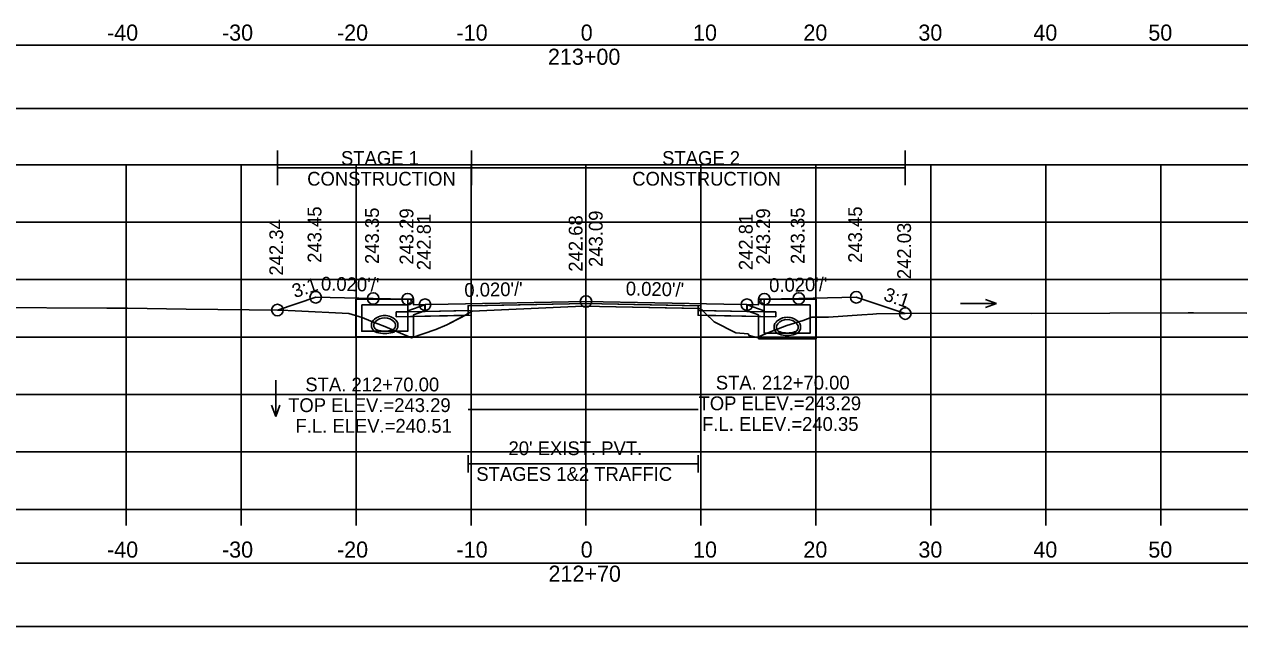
# Model space of a CAD drawing. Extents: x 1369627 to 1374022, y 380035 to 398173.
# Drawn here: x 1372049.7 to 1372155.4, y 382865.9 to 382918.4 of the extents above; entities that cross this region are included whole.
import ezdxf

# ---------------------------------------------------------------- set-up
doc = ezdxf.new("R2010")
doc.units = 0
for name, color, linetype in [('Default', 7, 'Continuous'), ('R_Alt Surface', 7, 'Continuous'), ('R_Axis', 7, 'Continuous'), ('R_Axis Annot', 7, 'Continuous'), ('R_Drive', 7, 'Continuous'), ('R_Exist Surface', 7, 'Continuous'), ('R_Fin Surface', 7, 'Continuous'), ('R_Grid', 7, 'Continuous'), ('R_MOT', 7, 'Continuous'), ('R_No Plot', 7, 'Continuous'), ('R_Water', 7, 'Continuous'), ('R_Water Annot', 7, 'Continuous'), ('R_Xsect Elev', 7, 'Continuous'), ('R_Xsect Slope', 7, 'Continuous'), ('T_Vehicle Path Rt', 7, 'Continuous')]:
    doc.layers.add(name, color=color, linetype=linetype)

msp = doc.modelspace()

# ---------------------------------------------------------------- linework, layer by layer
at = {"layer": 'Default'}
for p, q in [((1372088.28, 382879.36), (1372088.28, 382880.86)), ((1372108.28, 382879.36), (1372108.28, 382880.86)), ((1372088.28, 382880.11), (1372108.28, 382880.11))]:
    msp.add_line(p, q, dxfattribs=at)
for points in [[(1371948.53, 382911.05), (1372248.53, 382911.05), (1372248.53, 382916.57), (1371948.53, 382916.57)], [(1372083.02, 382894.45), (1372083.52, 382894.45), (1372083.53, 382893.95), (1372084.53, 382893.97), (1372084.53, 382893.38), (1372083.03, 382893.35)], [(1372113.53, 382893.95), (1372113.54, 382894.45), (1372114.04, 382894.45), (1372114.03, 382893.35), (1372112.53, 382893.38), (1372112.53, 382893.97)], [(1371948.53, 382865.94), (1372248.53, 382865.94), (1372248.53, 382871.46), (1371948.53, 382871.46)]]:
    msp.add_lwpolyline(points, close=True, dxfattribs=at)
at = {"layer": 'R_Alt Surface'}
msp.add_lwpolyline([(1372083.03, 382894.45), (1372083.03, 382893.35), (1372084.53, 382893.38), (1372088.28, 382893.46), (1372088.28, 382893.87), (1372098.53, 382894.08), (1372108.28, 382893.88), (1372108.28, 382893.47), (1372112.53, 382893.38), (1372114.03, 382893.35), (1372114.03, 382894.45)], dxfattribs=at)
for points in [[(1372082.03, 382893.33), (1372083.03, 382893.35), (1372084.53, 382893.38), (1372088.28, 382893.46), (1372088.28, 382893.04), (1372082.03, 382892.91)], [(1372115.03, 382893.33), (1372114.03, 382893.35), (1372112.53, 382893.38), (1372108.28, 382893.47), (1372108.28, 382893.05), (1372115.03, 382892.91)]]:
    msp.add_lwpolyline(points, close=True, dxfattribs=at)
at = {"layer": 'R_Axis'}
for p, q in [((1371948.53, 382876.15), (1372248.53, 382876.15)), ((1372058.53, 382874.75), (1372058.53, 382876.15)), ((1372068.53, 382874.75), (1372068.53, 382876.15)), ((1372078.53, 382874.75), (1372078.53, 382876.15)), ((1372088.53, 382874.75), (1372088.53, 382876.15)), ((1372098.53, 382874.75), (1372098.53, 382876.15)), ((1372108.53, 382874.75), (1372108.53, 382876.15)), ((1372118.53, 382874.75), (1372118.53, 382876.15)), ((1372128.53, 382874.75), (1372128.53, 382876.15)), ((1372138.53, 382874.75), (1372138.53, 382876.15)), ((1372148.53, 382874.75), (1372148.53, 382876.15))]:
    msp.add_line(p, q, dxfattribs=at)
at = {"layer": 'R_Drive'}
for centre, radius, start, end in [((1372081.02, 382891.68), 1.35, 43.6485, 136.3515), ((1372081.02, 382891.68), 1.35, 43.6485, 136.3515), ((1372116.04, 382891.52), 1.35, 43.6485, 136.3515), ((1372116.04, 382891.52), 1.35, 43.6485, 136.3515), ((1372080.51, 382892.17), 0.646, 136.3515, 253.9529), ((1372080.51, 382892.17), 0.646, 136.3515, 253.9529), ((1372080.51, 382892.17), 0.438, 136.3515, 253.9529), ((1372080.51, 382892.17), 0.438, 136.3515, 253.9529), ((1372081.02, 382891.68), 1.15, 43.6485, 136.3515), ((1372081.02, 382891.68), 1.15, 43.6485, 136.3515), ((1372081.53, 382892.17), 0.438, 286.0471, 43.6485), ((1372081.53, 382892.17), 0.438, 286.0471, 43.6485), ((1372081.53, 382892.17), 0.646, 286.0471, 43.6485), ((1372081.53, 382892.17), 0.646, 286.0471, 43.6485), ((1372115.53, 382892.01), 0.646, 136.3515, 253.9529), ((1372115.53, 382892.01), 0.646, 136.3515, 253.9529), ((1372115.53, 382892.01), 0.438, 136.3515, 253.9529), ((1372115.53, 382892.01), 0.438, 136.3515, 253.9529), ((1372116.04, 382891.52), 1.15, 43.6485, 136.3515), ((1372116.04, 382891.52), 1.15, 43.6485, 136.3515), ((1372116.55, 382892.01), 0.438, 286.0471, 43.6485), ((1372116.55, 382892.01), 0.438, 286.0471, 43.6485), ((1372116.55, 382892.01), 0.646, 286.0471, 43.6485), ((1372116.55, 382892.01), 0.646, 286.0471, 43.6485), ((1372081.02, 382893.95), 2.5, 253.9529, 286.0471), ((1372081.02, 382893.95), 2.5, 253.9529, 286.0471), ((1372081.02, 382893.95), 2.29, 253.9529, 286.0471), ((1372081.02, 382893.95), 2.29, 253.9529, 286.0471), ((1372116.04, 382893.79), 2.5, 253.9529, 286.0471), ((1372116.04, 382893.79), 2.5, 253.9529, 286.0471), ((1372116.04, 382893.79), 2.29, 253.9529, 286.0471), ((1372116.04, 382893.79), 2.29, 253.9529, 286.0471)]:
    msp.add_arc(centre, radius, start, end, dxfattribs=at)
at = {"layer": 'R_Exist Surface'}
msp.add_lwpolyline([(1372046.37, 382893.72), (1372056.86, 382893.66), (1372058.64, 382893.65), (1372063.76, 382893.59), (1372071.99, 382893.49), (1372073.23, 382893.44), (1372077.9, 382893.21), (1372079.05, 382892.85), (1372079.83, 382892.53), (1372081.04, 382892.08), (1372083.36, 382891.09), (1372085.46, 382891.81), (1372086.42, 382892.2), (1372088.02, 382893.05), (1372088.62, 382893.39), (1372096.95, 382893.78), (1372098.28, 382893.84), (1372099.7, 382893.81), (1372108.47, 382893.63), (1372109.53, 382892.61), (1372109.64, 382892.51), (1372109.68, 382892.48), (1372111.55, 382891.51), (1372112.63, 382891.42), (1372112.72, 382891.28), (1372113.4, 382891.12), (1372114.49, 382891.57), (1372116.01, 382892.15), (1372117.42, 382892.6), (1372118.18, 382892.88), (1372119.61, 382892.89), (1372122.51, 382893.09), (1372123.47, 382893.15), (1372123.79, 382893.16), (1372128.6, 382893.22), (1372128.6, 382893.22), (1372137.29, 382893.2), (1372150.91, 382893.26), (1372151.37, 382893.27), (1372156, 382893.22)], dxfattribs=at)
at = {"layer": 'R_Fin Surface'}
msp.add_lwpolyline([(1372071.69, 382893.5), (1372075.02, 382894.61), (1372080.02, 382894.51), (1372083.02, 382894.45), (1372083.52, 382894.45), (1372083.53, 382893.95), (1372084.53, 382893.97), (1372086.53, 382894.01), (1372098.53, 382894.25), (1372110.53, 382894.01), (1372112.53, 382893.97), (1372113.53, 382893.95), (1372113.54, 382894.45), (1372114.04, 382894.45), (1372117.04, 382894.51), (1372122.04, 382894.61), (1372126.3, 382893.19)], dxfattribs=at)
at = {"layer": 'R_Grid'}
for p, q in [((1371948.53, 382906.15), (1372248.53, 382906.15)), ((1372058.53, 382876.15), (1372058.53, 382906.15)), ((1372068.53, 382876.15), (1372068.53, 382906.15)), ((1372078.53, 382876.15), (1372078.53, 382906.15)), ((1372088.53, 382876.15), (1372088.53, 382906.15)), ((1372098.53, 382876.15), (1372098.53, 382906.15)), ((1372108.53, 382876.15), (1372108.53, 382906.15)), ((1372118.53, 382876.15), (1372118.53, 382906.15)), ((1372128.53, 382876.15), (1372128.53, 382906.15)), ((1372138.53, 382876.15), (1372138.53, 382906.15)), ((1372148.53, 382876.15), (1372148.53, 382906.15)), ((1371948.53, 382901.15), (1372248.53, 382901.15)), ((1371948.53, 382896.15), (1372248.53, 382896.15)), ((1371948.53, 382891.15), (1372248.53, 382891.15)), ((1371948.53, 382886.15), (1372248.53, 382886.15)), ((1371948.53, 382881.15), (1372248.53, 382881.15)), ((1371948.53, 382876.15), (1372248.53, 382876.15))]:
    msp.add_line(p, q, dxfattribs=at)
at = {"layer": 'R_MOT'}
for p, q in [((1372071.69, 382904.38), (1372071.69, 382907.38)), ((1372088.58, 382904.38), (1372088.58, 382907.38)), ((1372126.3, 382904.38), (1372126.3, 382907.38)), ((1372071.69, 382905.88), (1372126.3, 382905.88))]:
    msp.add_line(p, q, dxfattribs=at)
at = {"layer": 'R_No Plot'}
for points in [[(1372083.02, 382894.45), (1372083.03, 382893.35), (1372084.53, 382893.38), (1372088.53, 382893.46), (1372088.53, 382893.88), (1372098.53, 382894.08), (1372108.53, 382893.88), (1372108.53, 382893.46), (1372112.53, 382893.38), (1372114.03, 382893.35), (1372114.04, 382894.45)], [(1372088.28, 382884.84), (1372108.28, 382884.84)]]:
    msp.add_lwpolyline(points, dxfattribs=at)
for points in [[(1372098.53, 382894.25), (1372086.53, 382894.01), (1372084.53, 382893.97), (1372084.53, 382893.38), (1372088.53, 382893.46), (1372088.53, 382893.88), (1372098.53, 382894.08), (1372108.53, 382893.88), (1372108.53, 382893.46), (1372112.53, 382893.38), (1372112.53, 382893.97), (1372110.53, 382894.01)], [(1372088.53, 382893.46), (1372084.53, 382893.38), (1372083.03, 382893.35), (1372082.03, 382893.33), (1372082.03, 382892.91), (1372088.53, 382893.04)], [(1372108.53, 382893.46), (1372112.53, 382893.38), (1372114.03, 382893.35), (1372115.03, 382893.33), (1372115.03, 382892.91), (1372108.53, 382893.04)]]:
    msp.add_lwpolyline(points, close=True, dxfattribs=at)
for centre in [(1372075.02, 382894.61), (1372080.02, 382894.51), (1372117.04, 382894.51), (1372122.04, 382894.61), (1372071.69, 382893.5), (1372083.02, 382894.45), (1372084.53, 382893.97), (1372098.53, 382894.25), (1372112.53, 382893.97), (1372114.04, 382894.45), (1372126.3, 382893.19)]:
    msp.add_circle(centre, 0.5, dxfattribs=at)
at = {"layer": 'R_Water'}
for p, q in [((1372078.52, 382894.44), (1372083.27, 382894.44)), ((1372078.52, 382892.94), (1372078.52, 382894.44)), ((1372079.02, 382892.94), (1372079.02, 382893.94)), ((1372079.02, 382893.94), (1372083.02, 382893.94)), ((1372083.35, 382894.28), (1372083.02, 382893.94)), ((1372084.52, 382893.96), (1372083.02, 382893.44)), ((1372083.35, 382894.28), (1372083.27, 382894.44)), ((1372112.54, 382893.96), (1372114.04, 382893.44)), ((1372113.71, 382894.28), (1372113.79, 382894.44)), ((1372113.71, 382894.28), (1372114.04, 382893.94)), ((1372118.54, 382894.44), (1372113.79, 382894.44)), ((1372118.04, 382893.94), (1372114.04, 382893.94)), ((1372118.04, 382892.94), (1372118.04, 382893.94)), ((1372118.54, 382892.94), (1372118.54, 382894.44)), ((1372083.02, 382892.94), (1372083.02, 382893.44)), ((1372084.52, 382893.43), (1372083.52, 382893.09)), ((1372083.52, 382892.94), (1372083.52, 382893.09)), ((1372112.54, 382893.43), (1372113.54, 382893.09)), ((1372113.54, 382892.94), (1372113.54, 382893.09)), ((1372114.04, 382892.94), (1372114.04, 382893.44))]:
    msp.add_line(p, q, dxfattribs=at)
for points in [[(1372084.52, 382893.43), (1372084.52, 382893.96)], [(1372112.54, 382893.43), (1372112.54, 382893.96)], [(1372083.52, 382892.94), (1372083.52, 382891.16), (1372081.02, 382891.16), (1372078.52, 382891.16), (1372078.52, 382892.94)], [(1372083.02, 382892.94), (1372083.02, 382891.66), (1372081.02, 382891.66), (1372079.02, 382891.66), (1372079.02, 382892.94)], [(1372118.54, 382892.94), (1372118.54, 382891), (1372116.04, 382891), (1372113.54, 382891), (1372113.54, 382892.94)], [(1372118.04, 382892.94), (1372118.04, 382891.5), (1372116.04, 382891.5), (1372114.04, 382891.5), (1372114.04, 382892.94)]]:
    msp.add_lwpolyline(points, dxfattribs=at)
at = {"layer": 'R_Water Annot'}
for p, q in [((1372131.09, 382894.07), (1372134.23, 382894.07)), ((1372134.23, 382894.07), (1372133.27, 382894.42)), ((1372134.23, 382894.07), (1372133.27, 382893.72)), ((1372071.54, 382887.39), (1372071.54, 382884.24)), ((1372071.54, 382884.24), (1372071.19, 382885.21)), ((1372071.54, 382884.24), (1372071.89, 382885.21))]:
    msp.add_line(p, q, dxfattribs=at)
at = {"layer": 'R_Xsect Elev'}
msp.add_line((1372098.53, 382893.84), (1372098.53, 382903.84), dxfattribs=at)
at = {"layer": 'T_Vehicle Path Rt'}
for p, q in [((1372083.03, 382893.35), (1372083.02, 382894.45)), ((1372114.04, 382894.45), (1372114.03, 382893.35)), ((1372088, 382893.03), (1372082.03, 382892.91)), ((1372087.67, 382892.86), (1372088, 382893.03)), ((1372088, 382893.03), (1372088.28, 382893.04)), ((1372088.28, 382893.46), (1372088.28, 382893.2)), ((1372088.28, 382893.04), (1372088.28, 382893.2)), ((1372108.28, 382893.64), (1372108.28, 382893.88)), ((1372108.28, 382893.64), (1372108.28, 382893.47)), ((1372108.65, 382893.46), (1372108.28, 382893.47)), ((1372108.28, 382893.47), (1372108.65, 382893.46)), ((1372109.09, 382893.03), (1372108.65, 382893.46)), ((1372109.09, 382893.03), (1372109.53, 382892.61))]:
    msp.add_line(p, q, dxfattribs=at)
for points in [[(1372083.02, 382894.45), (1372080.02, 382894.51), (1372075.02, 382894.61), (1372071.69, 382893.5)], [(1372108.28, 382893.88), (1372098.53, 382894.08), (1372088.28, 382893.87), (1372088.28, 382893.46)], [(1372126.3, 382893.19), (1372122.04, 382894.61), (1372117.04, 382894.51), (1372114.04, 382894.45)], [(1372071.69, 382893.5), (1372071.99, 382893.49), (1372073.23, 382893.44), (1372077.9, 382893.21), (1372079.05, 382892.85), (1372079.83, 382892.53), (1372081.04, 382892.08), (1372083.36, 382891.09), (1372085.46, 382891.81), (1372086.42, 382892.2), (1372087.67, 382892.86)], [(1372082.03, 382892.91), (1372082.03, 382893.33), (1372083.03, 382893.35)], [(1372088.28, 382893.2), (1372088.02, 382893.05), (1372088, 382893.03)], [(1372088.28, 382893.2), (1372088.62, 382893.39), (1372096.95, 382893.78), (1372098.28, 382893.84), (1372099.7, 382893.81), (1372108.28, 382893.64)], [(1372108.65, 382893.46), (1372108.47, 382893.63), (1372108.28, 382893.64)], [(1372108.28, 382893.47), (1372108.28, 382893.05), (1372109.09, 382893.03)], [(1372114.03, 382893.35), (1372115.03, 382893.33), (1372115.03, 382892.91), (1372109.09, 382893.03)], [(1372109.53, 382892.61), (1372109.64, 382892.51), (1372109.68, 382892.48), (1372111.55, 382891.51), (1372112.63, 382891.42), (1372112.72, 382891.28), (1372113.4, 382891.12), (1372114.49, 382891.57), (1372116.01, 382892.15), (1372117.42, 382892.6), (1372118.18, 382892.88), (1372119.61, 382892.89), (1372122.51, 382893.09), (1372123.47, 382893.15), (1372123.79, 382893.16), (1372126.3, 382893.19)]]:
    msp.add_lwpolyline(points, dxfattribs=at)

# ---------------------------------------------------------------- texts
at = {"layer": 'R_Axis Annot'}
for s, height, p in [('-40', 1.4, (1372056.87, 382916.95)), ('-30', 1.4, (1372066.87, 382916.95)), ('-20', 1.4, (1372076.87, 382916.95)), ('-10', 1.4, (1372087.27, 382916.95)), ('0', 1.4, (1372098.07, 382916.95)), ('10', 1.4, (1372107.84, 382916.95)), ('20', 1.4, (1372117.44, 382916.95)), ('30', 1.4, (1372127.44, 382916.95)), ('40', 1.4, (1372137.44, 382916.95)), ('50', 1.4, (1372147.44, 382916.95)), ('213+00', 1.4, (1372095.22, 382914.85)), ("20' EXIST. PVT.", 1.2, (1372091.79, 382880.87)), ('STAGES 1&2 TRAFFIC', 1.2, (1372088.99, 382878.63)), ('-40', 1.4, (1372056.87, 382871.95)), ('-30', 1.4, (1372066.87, 382871.95)), ('-20', 1.4, (1372076.87, 382871.95)), ('-10', 1.4, (1372087.27, 382871.95)), ('0', 1.4, (1372098.07, 382871.95)), ('10', 1.4, (1372107.84, 382871.95)), ('20', 1.4, (1372117.44, 382871.95)), ('30', 1.4, (1372127.44, 382871.95)), ('40', 1.4, (1372137.44, 382871.95)), ('50', 1.4, (1372147.44, 382871.95)), ('212+70', 1.4, (1372095.27, 382869.85))]:
    msp.add_text(s, height=height, dxfattribs=at).set_placement(p)
at = {"layer": 'R_MOT'}
for s, p in [('STAGE 1', (1372077.22, 382906.13)), ('STAGE 2', (1372105.15, 382906.13)), ('CONSTRUCTION', (1372074.28, 382904.33)), ('CONSTRUCTION', (1372102.55, 382904.33))]:
    msp.add_text(s, height=1.2, dxfattribs=at).set_placement(p)
at = {"layer": 'R_Water Annot'}
for s, p in [('STA. 212+70.00', (1372074.12, 382886.42)), ('STA. 212+70.00', (1372109.82, 382886.58)), ('TOP ELEV.=243.29', (1372072.62, 382884.62)), ('TOP ELEV.=243.29', (1372108.32, 382884.78)), ('F.L. ELEV.=240.51', (1372073.26, 382882.82)), ('F.L. ELEV.=240.35', (1372108.63, 382882.98))]:
    msp.add_text(s, height=1.2, dxfattribs=at).set_placement(p)
at = {"layer": 'R_Xsect Elev'}
for s, p in [('243.45', (1372075.52, 382897.61)), ('243.45', (1372122.54, 382897.61)), ('242.34', (1372072.19, 382896.5)), ('243.35', (1372080.52, 382897.51)), ('243.29', (1372083.52, 382897.45)), ('242.81', (1372085.03, 382896.97)), ('242.68', (1372098.23, 382896.84)), ('243.09', (1372099.98, 382897.25)), ('242.81', (1372113.03, 382896.97)), ('243.29', (1372114.54, 382897.45)), ('243.35', (1372117.54, 382897.51)), ('242.03', (1372126.8, 382896.19))]:
    msp.add_text(s, height=1.2, rotation=90, dxfattribs=at).set_placement(p)
at = {"layer": 'R_Xsect Slope'}
for s, rotation, p in [('3:1', 18.4332, (1372073.2, 382894.53)), ("0.020'/'", 358.8542, (1372075.47, 382895.2)), ("0.020'/'", 1.1458, (1372114.47, 382895.06)), ("0.020'/'", 1.1458, (1372087.96, 382894.64)), ("0.020'/'", 358.8542, (1372101.98, 382894.78)), ('3:1', 341.5668, (1372124.33, 382894.37))]:
    msp.add_text(s, height=1.2, rotation=rotation, dxfattribs=at).set_placement(p)

doc.saveas('drawing.dxf')
